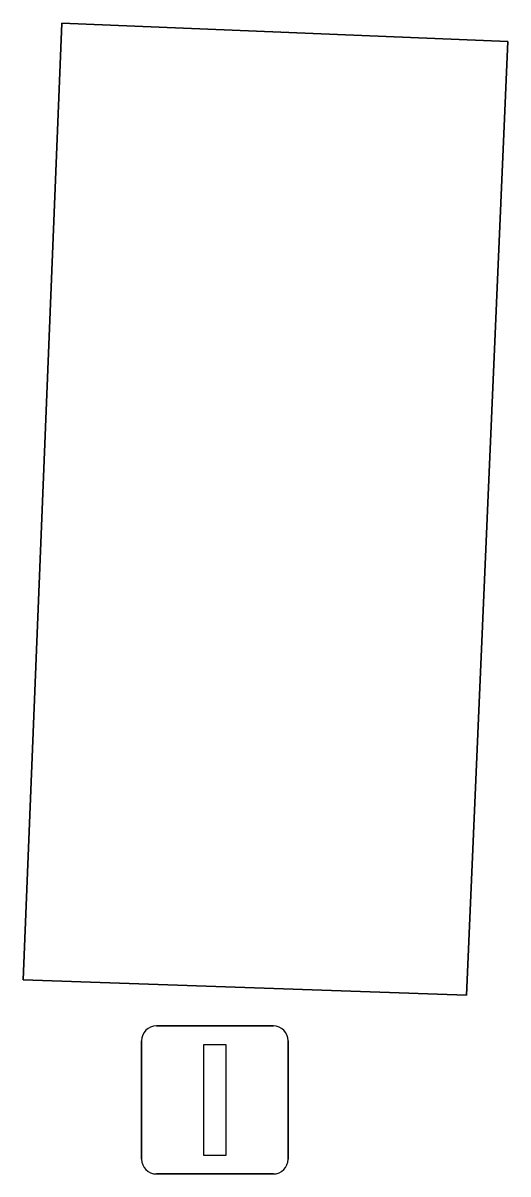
# Model space of a CAD drawing. Extents: x 160888 to 161385, y 386490 to 386908.
# Drawn here: x 161047.88 to 161051.16, y 386737.62 to 386745.39 of the extents above; entities that cross this region are included whole.
import ezdxf

# ---------------------------------------------------------------- set-up
doc = ezdxf.new("R2010")
doc.units = 0
for name, color, linetype in [('IMGEO_Groenvoorziening', 7, 'Continuous'), ('IMGEO_Lichtmast', 7, 'Continuous'), ('IMGEO_Voetpad_open', 7, 'Continuous')]:
    doc.layers.add(name, color=color, linetype=linetype)

msp = doc.modelspace()

# ---------------------------------------------------------------- linework, layer by layer
at = {"layer": 'IMGEO_Groenvoorziening'}
msp.add_lwpolyline([(161047.882, 386738.928), (161050.876, 386738.826), (161051.156, 386745.26), (161048.145, 386745.385)], close=True, dxfattribs=at)
at = {"layer": 'IMGEO_Lichtmast'}
for p, q in [((161048.7821, 386738.6175), (161049.5719, 386738.6175)), ((161049.5719, 386738.6175), (161048.7821, 386738.6175)), ((161048.6821, 386737.7185), (161048.6821, 386738.5175)), ((161048.6821, 386738.5175), (161048.6821, 386737.7185)), ((161049.6719, 386738.5175), (161049.6719, 386737.7185)), ((161049.6719, 386737.7185), (161049.6719, 386738.5175)), ((161049.5719, 386737.6185), (161048.7821, 386737.6185)), ((161048.7821, 386737.6185), (161049.5719, 386737.6185))]:
    msp.add_line(p, q, dxfattribs=at)
msp.add_lwpolyline([(161049.102, 386738.493), (161049.252, 386738.493), (161049.252, 386737.743), (161049.102, 386737.743), (161049.102, 386738.493)], dxfattribs=at)
for centre, start, end in [((161048.7821, 386738.5175), 90, 180), ((161048.7821, 386738.5175), 90, 180), ((161049.5719, 386738.5175), 0, 90), ((161049.5719, 386738.5175), 360, 90), ((161048.7821, 386737.7185), 180, 270), ((161048.7821, 386737.7185), 180, 270), ((161049.5719, 386737.7185), 270, 0), ((161049.5719, 386737.7185), 270, 0)]:
    msp.add_arc(centre, 0.1, start, end, dxfattribs=at)
at = {"layer": 'IMGEO_Voetpad_open'}
msp.add_lwpolyline([(161050.876, 386738.826), (161047.882, 386738.928), (161048.145, 386745.385), (161051.156, 386745.26)], close=True, dxfattribs=at)

doc.saveas('drawing.dxf')
